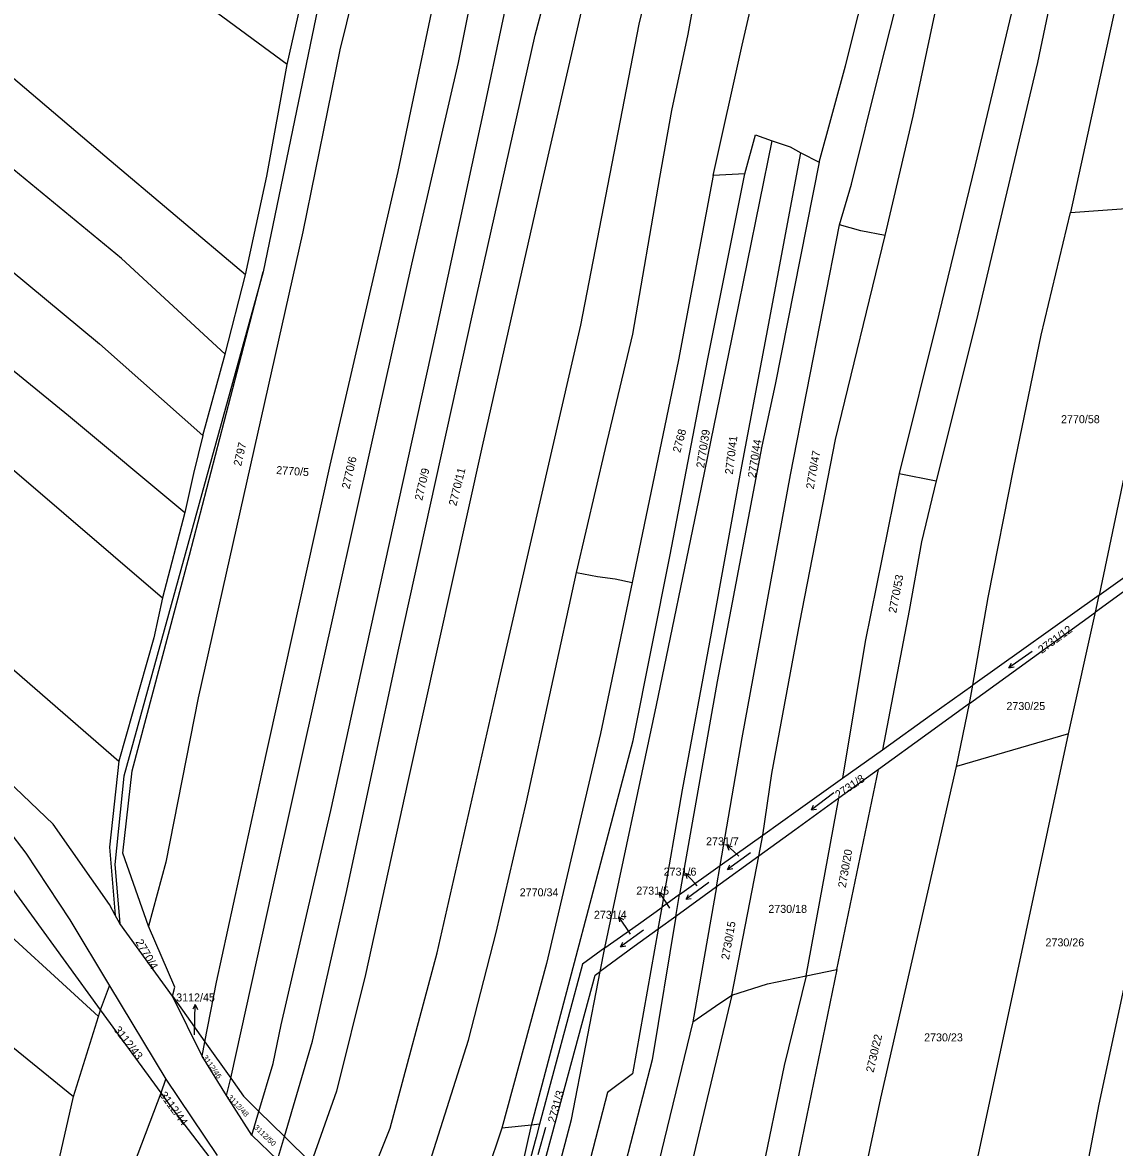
# Model space of a CAD drawing. Extents: x -755528 to -748832, y -1118122 to -1111095.
# Drawn here: x -753866 to -753634.1, y -1115064.9 to -1114826.1 of the extents above; entities that cross this region are included whole.
import ezdxf

# ---------------------------------------------------------------- set-up
doc = ezdxf.new("R2010")
doc.units = 0
for name, color, linetype in [('DZ_DO_PUPFL', 7, 'Continuous'), ('DZ_NAD_ZPF', 7, 'Continuous'), ('legenda barvy', 7, 'Continuous'), ('TZ_UMVŽST', 7, 'Continuous')]:
    doc.layers.add(name, color=color, linetype=linetype)

msp = doc.modelspace()

# ---------------------------------------------------------------- linework, layer by layer
at = {"layer": 'DZ_NAD_ZPF'}
for p, q in [((-753809.79, -1114834.95), (-753806.92, -1114822.44)), ((-753700.69, -1114853.73), (-753696.84, -1114855.73)), ((-753712.59, -1114858.19), (-753719.31, -1114858.54)), ((-753643.43, -1114866.36), (-753619.35, -1114864.71)), ((-753822.92, -1114896.46), (-753818.65, -1114879.63)), ((-753827.64, -1114913.74), (-753822.92, -1114896.46)), ((-753679.86, -1114921.84), (-753671.97, -1114923.35)), ((-753831.51, -1114930.07), (-753836.21, -1114948.23)), ((-753637.4, -1114947.63), (-753664.21, -1114966.78)), ((-753638.18, -1114951.25), (-753637.4, -1114947.63)), ((-753664.93, -1114970.65), (-753638.18, -1114951.25)), ((-753643.9, -1114977.12), (-753638.18, -1114951.25)), ((-753664.93, -1114970.65), (-753664.21, -1114966.78)), ((-753667.69, -1114984.06), (-753664.93, -1114970.65)), ((-753643.9, -1114977.12), (-753667.69, -1114984.06)), ((-753691.86, -1114986.53), (-753683.38, -1114980.47)), ((-753693.08, -1115027.16), (-753684.21, -1114984.64)), ((-753684.21, -1114984.64), (-753692.63, -1114990.74)), ((-753699.56, -1115028.45), (-753692.63, -1114990.74)), ((-753717.82, -1115005.07), (-753708.81, -1114998.64)), ((-753709.61, -1115003.06), (-753708.81, -1114998.64)), ((-753849.4, -1115035.67), (-753874.66, -1115000.95)), ((-753709.61, -1115003.06), (-753718.61, -1115009.59)), ((-753715.37, -1115032.61), (-753709.61, -1115003.06)), ((-753726.45, -1115011.23), (-753717.82, -1115005.07)), ((-753718.61, -1115009.59), (-753717.82, -1115005.07)), ((-753718.61, -1115009.59), (-753727.25, -1115015.85)), ((-753718.61, -1115009.59), (-753723.63, -1115038.25)), ((-753726.45, -1115011.23), (-753730.18, -1115013.9)), ((-753727.25, -1115015.85), (-753726.45, -1115011.23)), ((-753845.32, -1115017.37), (-753846.3, -1115015.57)), ((-753730.97, -1115018.56), (-753730.18, -1115013.9)), ((-753834.13, -1115032.77), (-753845.32, -1115017.37)), ((-753727.25, -1115015.85), (-753730.97, -1115018.56)), ((-753743.32, -1115027.52), (-753742.31, -1115022.56)), ((-753699.56, -1115028.45), (-753693.08, -1115027.16)), ((-753849.4, -1115035.67), (-753847.51, -1115030.62)), ((-753847.51, -1115030.62), (-753835.51, -1115050.38)), ((-753827.82, -1115045.56), (-753834.13, -1115032.77)), ((-753855.1, -1115054.13), (-753849.85, -1115037.13)), ((-753849.85, -1115037.13), (-753849.4, -1115035.67)), ((-753836.55, -1115053.32), (-753849.4, -1115035.67)), ((-753827.82, -1115045.56), (-753827.22, -1115042.47)), ((-753827.22, -1115042.47), (-753821.74, -1115050.21)), ((-753822.65, -1115053.88), (-753827.82, -1115045.56)), ((-753836.55, -1115053.32), (-753835.51, -1115050.38)), ((-753835.51, -1115050.38), (-753824.6, -1115066.64)), ((-753822.65, -1115053.88), (-753821.74, -1115050.21)), ((-753817.24, -1115062.32), (-753822.65, -1115053.88)), ((-753859.25, -1115072.07), (-753855.1, -1115054.13)), ((-753817.24, -1115062.32), (-753815.75, -1115057.27)), ((-753815.75, -1115057.27), (-753810.37, -1115062.57)), ((-753764.22, -1115060.84), (-753775.17, -1115093.59)), ((-753767.01, -1115100.3), (-753757.9, -1115060.21)), ((-753757.9, -1115060.21), (-753764.22, -1115060.84)), ((-753756.2, -1115059.98), (-753757.9, -1115060.21)), ((-753811.82, -1115067.51), (-753817.24, -1115062.32)), ((-753811.82, -1115067.51), (-753810.37, -1115062.57)), ((-753810.37, -1115062.57), (-753804.69, -1115068.16))]:
    msp.add_line(p, q, dxfattribs=at)
for points in [[(-753794.59, -1115077.61), (-753787.93, -1115060.8), (-753777.91, -1115023.56), (-753764.5, -1114964.39), (-753747.45, -1114890.29), (-753735.04, -1114826.44), (-753725.78, -1114788.24), (-753719.01, -1114758.28), (-753706.47, -1114700.23), (-753694.32, -1114647.7), (-753687.72, -1114622.89), (-753664.72, -1114512.91)], [(-753748.31, -1114942.85), (-753742.18, -1114916.5), (-753736.38, -1114892.22), (-753730.62, -1114858.93), (-753728.07, -1114844.73), (-753724.64, -1114828.54), (-753723.28, -1114821.11), (-753709.62, -1114765.41), (-753699.36, -1114718.72), (-753689.49, -1114676.33), (-753681.62, -1114644.48), (-753672.27, -1114601.8), (-753665.84, -1114570.01), (-753657.14, -1114527.54)], [(-753719.31, -1114858.54), (-753713.16, -1114830.85), (-753703.28, -1114787.85), (-753686.64, -1114715.99), (-753670.27, -1114646.05), (-753666.14, -1114626.53), (-753658.11, -1114585.95), (-753650.23, -1114541.59)], [(-753696.84, -1114855.73), (-753691.24, -1114835.28), (-753680.55, -1114792.69), (-753674.32, -1114768), (-753656.4, -1114685.57), (-753648.33, -1114645.93), (-753640.26, -1114607.21), (-753633.95, -1114573.16)], [(-753692.5, -1114869), (-753689.97, -1114860.37), (-753684.09, -1114836.72), (-753674.61, -1114799.31), (-753666.41, -1114766.32), (-753660.14, -1114736.05), (-753657.6, -1114725.49), (-753649.09, -1114683.97), (-753643.82, -1114656.31), (-753638.66, -1114631.83), (-753631.88, -1114599.38), (-753628.52, -1114582.03)], [(-753682.77, -1114871.3), (-753676.87, -1114845.91), (-753670.36, -1114815.19), (-753661.87, -1114778.82), (-753643.37, -1114691.82), (-753635.78, -1114652.49), (-753628.1, -1114616.86), (-753622.99, -1114590.06)], [(-753610.25, -1114606.01), (-753617.12, -1114637.26), (-753624.49, -1114671.37), (-753632.34, -1114710.29), (-753639.7, -1114745.63), (-753646.59, -1114780.5), (-753654.58, -1114817.91), (-753663.71, -1114856.29), (-753671.41, -1114887.98), (-753679.86, -1114921.84)], [(-753604.79, -1114614.61), (-753613.99, -1114658.59), (-753629.87, -1114737.18), (-753640.64, -1114787.58), (-753650.44, -1114834.53), (-753663.46, -1114889.5), (-753671.97, -1114923.35)], [(-753592.96, -1114636.98), (-753601.26, -1114669.82), (-753605.55, -1114692.31), (-753616.04, -1114739.83), (-753628.68, -1114798.6), (-753643.43, -1114866.36)], [(-754041.97, -1114743.62), (-754020.4, -1114757.62), (-753979.29, -1114788.68), (-753943.78, -1114817.9), (-753872.64, -1114875.24), (-753849.61, -1114894.28), (-753827.64, -1114913.74)], [(-753822.92, -1114896.46), (-753844.96, -1114876.16), (-753869.04, -1114856.34), (-753925.76, -1114809.8), (-753967.86, -1114775.67), (-753977.3, -1114769.5), (-754007.59, -1114747.71)], [(-753818.65, -1114879.63), (-753848.46, -1114854.46), (-753887.44, -1114821.39), (-753916.04, -1114797.97), (-753953.24, -1114770.51), (-753981.41, -1114751.55)], [(-754042.84, -1114760.47), (-753990.38, -1114799.67), (-753951.29, -1114831.07), (-753902.83, -1114871.49), (-753856.19, -1114909.47), (-753831.51, -1114930.07)], [(-753809.79, -1114834.95), (-753856.88, -1114800.2), (-753890.97, -1114776.38), (-753909.62, -1114763.9)], [(-754044.32, -1114776.03), (-754030.98, -1114786.91), (-753996.74, -1114815.81), (-753928.78, -1114871.72), (-753884.71, -1114908.95), (-753867.63, -1114921.23), (-753836.21, -1114948.23)], [(-753791.42, -1114802.85), (-753798.62, -1114831.84), (-753806.47, -1114870.47), (-753828.68, -1114969.47), (-753835.5, -1115004.32), (-753839.23, -1115017.91)], [(-753798.57, -1114801.23), (-753799.91, -1114806.81), (-753814.84, -1114878.99)], [(-753827.22, -1115042.47), (-753824.75, -1115029.79), (-753815.18, -1114985.65), (-753800.65, -1114920.02), (-753786.23, -1114857.67), (-753775.22, -1114805.4)], [(-753821.74, -1115050.21), (-753812.98, -1115010.4), (-753802.75, -1114964.66), (-753791.79, -1114915.39), (-753783.28, -1114877.36), (-753773.41, -1114834.52), (-753767.91, -1114807.15)], [(-753815.75, -1115057.27), (-753812.74, -1115047.08), (-753811.02, -1115038.9), (-753800.47, -1114993.4), (-753793.97, -1114963.65), (-753778.1, -1114891.75), (-753767.92, -1114844.45), (-753760.42, -1114808.97)], [(-754049.2, -1114812.72), (-754036.01, -1114822.08), (-754012.74, -1114841.09), (-753983.63, -1114866.72), (-753971.24, -1114876.69), (-753931.67, -1114908.95), (-753885.6, -1114948.11), (-753845.51, -1114982.89)], [(-753810.37, -1115062.57), (-753804.42, -1115042.36), (-753797.25, -1115010.97), (-753786.03, -1114958.91), (-753770.33, -1114887.7), (-753757.09, -1114828.71), (-753752.47, -1114811.02)], [(-753744.88, -1114812.91), (-753755.85, -1114860.59), (-753768.37, -1114915.99), (-753784.17, -1114987.23), (-753793.11, -1115028.22), (-753799.33, -1115052.95), (-753804.69, -1115068.16)], [(-753846.3, -1115015.57), (-753847.5, -1115013.36), (-753859.43, -1114996.29), (-753882.16, -1114974.61), (-753901.4, -1114957.76), (-753966.16, -1114903.86), (-754029.82, -1114852.02), (-754051.82, -1114836.8), (-754055.78, -1114834.64)], [(-753818.65, -1114879.63), (-753814.09, -1114858.7), (-753809.79, -1114834.95)], [(-754057.77, -1114843.56), (-754044.74, -1114850.31), (-754021.59, -1114869.03), (-753971.49, -1114910.21), (-753933.49, -1114941.28), (-753890.38, -1114976.24), (-753873.1, -1114992.21), (-753865.25, -1115002.44), (-753855.92, -1115016.59), (-753847.51, -1115030.62)], [(-753712.59, -1114858.19), (-753710.3, -1114849.92), (-753706.78, -1114851.17)], [(-753742.31, -1115022.56), (-753731.36, -1114971.01), (-753722.37, -1114927.57), (-753714.62, -1114889.79), (-753706.78, -1114851.17)], [(-753706.78, -1114851.17), (-753702.97, -1114852.46), (-753700.69, -1114853.73)], [(-753849.85, -1115037.13), (-753876.18, -1115013.07), (-753915.69, -1114976.48), (-753931.84, -1114963.31), (-753989.49, -1114917.04), (-754021.16, -1114890.28), (-754060.35, -1114854.28)], [(-753730.18, -1115013.9), (-753725.82, -1114989.01), (-753719.68, -1114955.74), (-753713.42, -1114921.39), (-753707.99, -1114892.59), (-753700.69, -1114853.73)], [(-753696.84, -1114855.73), (-753706.19, -1114902.92), (-753708.97, -1114916.04), (-753718.45, -1114965.98), (-753726.45, -1115011.23)], [(-753757.9, -1115060.21), (-753736.3, -1114978.48), (-753728.43, -1114939.11), (-753720.55, -1114897.8), (-753712.59, -1114858.19)], [(-753719.31, -1114858.54), (-753726.69, -1114897.7), (-753736.52, -1114944.98)], [(-753619.35, -1114864.71), (-753629.9, -1114912.16), (-753637.4, -1114947.63)], [(-753664.21, -1114966.78), (-753660.94, -1114948.11), (-753655.49, -1114920.56), (-753649.69, -1114892.45), (-753643.43, -1114866.36)], [(-754063.96, -1114868.22), (-754037.37, -1114894.75), (-754013.74, -1114915.14), (-753990.33, -1114936.58), (-753968.41, -1114954.4), (-753932.97, -1114984.35), (-753902.06, -1115012.16), (-753869.16, -1115042.73), (-753855.1, -1115054.13)], [(-753717.82, -1115005.07), (-753713.13, -1114977.96), (-753702.87, -1114922.12), (-753692.5, -1114869)], [(-753682.77, -1114871.3), (-753687.94, -1114870.26), (-753692.5, -1114869)], [(-753708.81, -1114998.64), (-753706.89, -1114985.49), (-753700.93, -1114953.44), (-753693.37, -1114914.59), (-753682.77, -1114871.3)], [(-753814.84, -1114878.99), (-753844.43, -1114986.07), (-753846.34, -1115004.81), (-753845.32, -1115017.37)], [(-753839.23, -1115017.91), (-753844.69, -1115002.42), (-753842.65, -1114984.97), (-753830.5, -1114939.15), (-753814.84, -1114878.99)], [(-753827.64, -1114913.74), (-753829.68, -1114921.78), (-753831.51, -1114930.07)], [(-753679.86, -1114921.84), (-753687.06, -1114957.47), (-753691.86, -1114986.53)], [(-753671.97, -1114923.35), (-753675.11, -1114936.31), (-753677.74, -1114950.87), (-753683.38, -1114980.47)], [(-753637.4, -1114947.63), (-753615.39, -1114931.91), (-753608.87, -1114929.33)], [(-753609.34, -1114931.95), (-753614.57, -1114934.12), (-753638.18, -1114951.25)], [(-753785.83, -1115084.82), (-753779.91, -1115069.41), (-753771.27, -1115042.16), (-753765.37, -1115019.27), (-753758.96, -1114991.55), (-753748.31, -1114942.85)], [(-753748.31, -1114942.85), (-753743.89, -1114943.66), (-753740.11, -1114944.16), (-753736.52, -1114944.98)], [(-753736.52, -1114944.98), (-753743.25, -1114976.99), (-753754.73, -1115025.85), (-753764.22, -1115060.84)], [(-753836.21, -1114948.23), (-753838.1, -1114956.69), (-753845.51, -1114982.89)], [(-753683.38, -1114980.47), (-753672.94, -1114973.02), (-753664.21, -1114966.78)], [(-753664.93, -1114970.65), (-753673.7, -1114977.02), (-753684.21, -1114984.64)], [(-753670.83, -1115102.32), (-753662.8, -1115065.45), (-753655.03, -1115029.36), (-753643.9, -1114977.12)], [(-753619.54, -1114977.59), (-753625.43, -1114999.63), (-753637.42, -1115055.73), (-753643.69, -1115088.29)], [(-753845.51, -1114982.89), (-753847.49, -1115001.12), (-753846.3, -1115015.57)], [(-753696.62, -1115114.96), (-753683.7, -1115054.43), (-753667.69, -1114984.06)], [(-753708.81, -1114998.64), (-753701.25, -1114993.24), (-753691.86, -1114986.53)], [(-753692.63, -1114990.74), (-753702.01, -1114997.55), (-753709.61, -1115003.06)], [(-753742.31, -1115022.56), (-753735.18, -1115017.47), (-753730.18, -1115013.9)], [(-753834.13, -1115032.77), (-753833.6, -1115030.89), (-753839.23, -1115017.91)], [(-753727.25, -1115015.85), (-753732.26, -1115046.29), (-753742.51, -1115085.92), (-753748.89, -1115112.2)], [(-753730.97, -1115018.56), (-753736.42, -1115049.25), (-753741.79, -1115053.28), (-753748.97, -1115081.15), (-753755.69, -1115107.74)], [(-753730.97, -1115018.56), (-753736.09, -1115022.27), (-753743.32, -1115027.52)], [(-753742.31, -1115022.56), (-753747.09, -1115025.97), (-753756.2, -1115059.98)], [(-753764.36, -1115102.04), (-753753.61, -1115062.35), (-753744.4, -1115028.3), (-753743.32, -1115027.52)], [(-753760.72, -1115104.43), (-753754.71, -1115079.05), (-753749.42, -1115058.99), (-753743.32, -1115027.52)], [(-753693.08, -1115027.16), (-753702.48, -1115072.87), (-753707.46, -1115096.26), (-753714.63, -1115123.75)], [(-753699.56, -1115028.45), (-753704.22, -1115047.53), (-753713.98, -1115094.82), (-753720.64, -1115117.31), (-753723.41, -1115128.04)], [(-753715.37, -1115032.61), (-753707.8, -1115030.19), (-753699.56, -1115028.45)], [(-753834.13, -1115032.77), (-753831.96, -1115035.76), (-753827.22, -1115042.47)], [(-753715.37, -1115032.61), (-753722.47, -1115062.21), (-753736.31, -1115120.99)], [(-753723.63, -1115038.25), (-753718.84, -1115034.92), (-753715.37, -1115032.61)], [(-753723.63, -1115038.25), (-753736.39, -1115090.66), (-753742.3, -1115116.53)], [(-753821.74, -1115050.21), (-753819.04, -1115054.03), (-753815.75, -1115057.27)], [(-753889.22, -1115281.32), (-753884.22, -1115266.45), (-753874.89, -1115225.11), (-753861.01, -1115153.01), (-753848.53, -1115088.3), (-753842.2, -1115068.25), (-753836.55, -1115053.32)], [(-753825.23, -1115068.3), (-753834.4, -1115056.28), (-753836.55, -1115053.32)], [(-753756.2, -1115059.98), (-753756.93, -1115062.71), (-753767.01, -1115100.3)]]:
    msp.add_lwpolyline(points, dxfattribs=at)
at = {"layer": 'legenda barvy'}
for p, q in [((-753714.19, -1115002.76), (-753716.385, -1115000.713)), ((-753716.385, -1115000.713), (-753715.311, -1115001.03)), ((-753716.385, -1115000.713), (-753715.994, -1115001.763)), ((-753713.85, -1115003.08), (-753714.19, -1115002.76)), ((-753723.15, -1115008.9), (-753725.197, -1115006.705)), ((-753725.197, -1115006.705), (-753724.147, -1115007.096)), ((-753725.197, -1115006.705), (-753724.88, -1115007.779)), ((-753729.11, -1115013.22), (-753730.788, -1115010.732)), ((-753730.788, -1115010.732), (-753729.813, -1115011.282)), ((-753730.788, -1115010.732), (-753730.643, -1115011.842)), ((-753722.69, -1115009.39), (-753723.15, -1115008.9)), ((-753728.51, -1115014.11), (-753729.11, -1115013.22)), ((-753737.65, -1115018.42), (-753739.328, -1115015.932)), ((-753739.328, -1115015.932), (-753738.353, -1115016.482)), ((-753739.328, -1115015.932), (-753739.183, -1115017.042)), ((-753736.84, -1115019.65), (-753737.65, -1115018.42)), ((-753829.298, -1115034.579), (-753829.816, -1115035.572)), ((-753829.35, -1115037.58), (-753829.298, -1115034.579)), ((-753829.298, -1115034.579), (-753828.814, -1115035.59)), ((-753829.42, -1115040.97), (-753829.35, -1115037.58))]:
    msp.add_line(p, q, dxfattribs=at)
at = {"layer": 'TZ_UMVŽST'}
for p, q in [((-753651.602, -1114959.602), (-753656.516, -1114963.044)), ((-753656.516, -1114963.044), (-753656.004, -1114962.072)), ((-753656.516, -1114963.044), (-753655.428, -1114962.894)), ((-753693.673, -1114989.628), (-753698.465, -1114993.239)), ((-753698.465, -1114993.239), (-753697.986, -1114992.25)), ((-753698.465, -1114993.239), (-753697.383, -1114993.051)), ((-753711.392, -1115002.36), (-753716.246, -1115005.886)), ((-753716.246, -1115005.886), (-753715.75, -1115004.906)), ((-753716.246, -1115005.886), (-753715.161, -1115005.718)), ((-753720.232, -1115008.69), (-753725.086, -1115012.216)), ((-753725.086, -1115012.216), (-753724.59, -1115011.236)), ((-753725.086, -1115012.216), (-753724.001, -1115012.048)), ((-753734.112, -1115018.76), (-753738.966, -1115022.286)), ((-753738.966, -1115022.286), (-753738.47, -1115021.306)), ((-753738.966, -1115022.286), (-753737.881, -1115022.118)), ((-753754.896, -1115060.69), (-753756.55, -1115066.458))]:
    msp.add_line(p, q, dxfattribs=at)

# ---------------------------------------------------------------- texts
at = {"layer": 'DZ_DO_PUPFL'}
for s, p in [('2770/58', (-753645.46, -1114911.13)), ('2730/25', (-753657.05, -1114972.04)), ('2731/7', (-753720.835, -1115000.76)), ('2731/6', (-753729.835, -1115007.2)), ('2770/34', (-753760.39, -1115011.59)), ('2731/5', (-753735.645, -1115011.23)), ('2730/18', (-753707.61, -1115015.11)), ('2731/4', (-753744.635, -1115016.36)), ('2730/26', (-753648.76, -1115022.22)), ('3112/45', (-753833.33, -1115033.91)), ('2730/23', (-753674.53, -1115042.39))]:
    msp.add_text(s, height=1.7, dxfattribs=at).set_placement(p)
for s, height, rotation, p in [('2768', 1.7, 75, (-753726.318, -1114917.519)), ('2770/39', 1.7, 81, (-753721.27, -1114920.732)), ('2797', 1.7, 77, (-753819.551, -1114920.361)), ('2770/41', 1.7, 83, (-753715.166, -1114922.083)), ('2770/44', 1.7, 81, (-753710.34, -1114922.842)), ('2770/47', 1.7, 80, (-753697.972, -1114925.217)), ('2770/5', 1.7, 356, (-753812.139, -1114921.907)), ('2770/6', 1.7, 77, (-753796.561, -1114925.201)), ('2770/9', 1.7, 77, (-753781.101, -1114927.671)), ('2770/11', 1.7, 76, (-753773.865, -1114928.815)), ('2770/53', 1.7, 79, (-753680.465, -1114951.542)), ('2731/12', 1.7, 36, (-753649.57, -1114960.137)), ('2731/8', 1.7, 34, (-753692.717, -1114990.912)), ('2730/20', 1.7, 80, (-753691.182, -1115009.867)), ('2730/15', 1.7, 80, (-753715.972, -1115025.147)), ('2770/4', 1.7, 300, (-753842.026, -1115021.295)), ('3112/43', 1.7, 308, (-753846.669, -1115039.973)), ('2730/22', 1.7, 77, (-753685.271, -1115049.111)), ('3112/46', 1.14, 305, (-753827.774, -1115045.791)), ('3112/44', 1.7, 306, (-753836.927, -1115053.799)), ('3112/48', 1.14, 313, (-753822.499, -1115054.364)), ('2731/3', 1.7, 74, (-753752.852, -1115059.794)), ('3112/50', 1.14, 316, (-753816.893, -1115060.798))]:
    msp.add_text(s, height=height, rotation=rotation, dxfattribs=at).set_placement(p)

doc.saveas('drawing.dxf')
